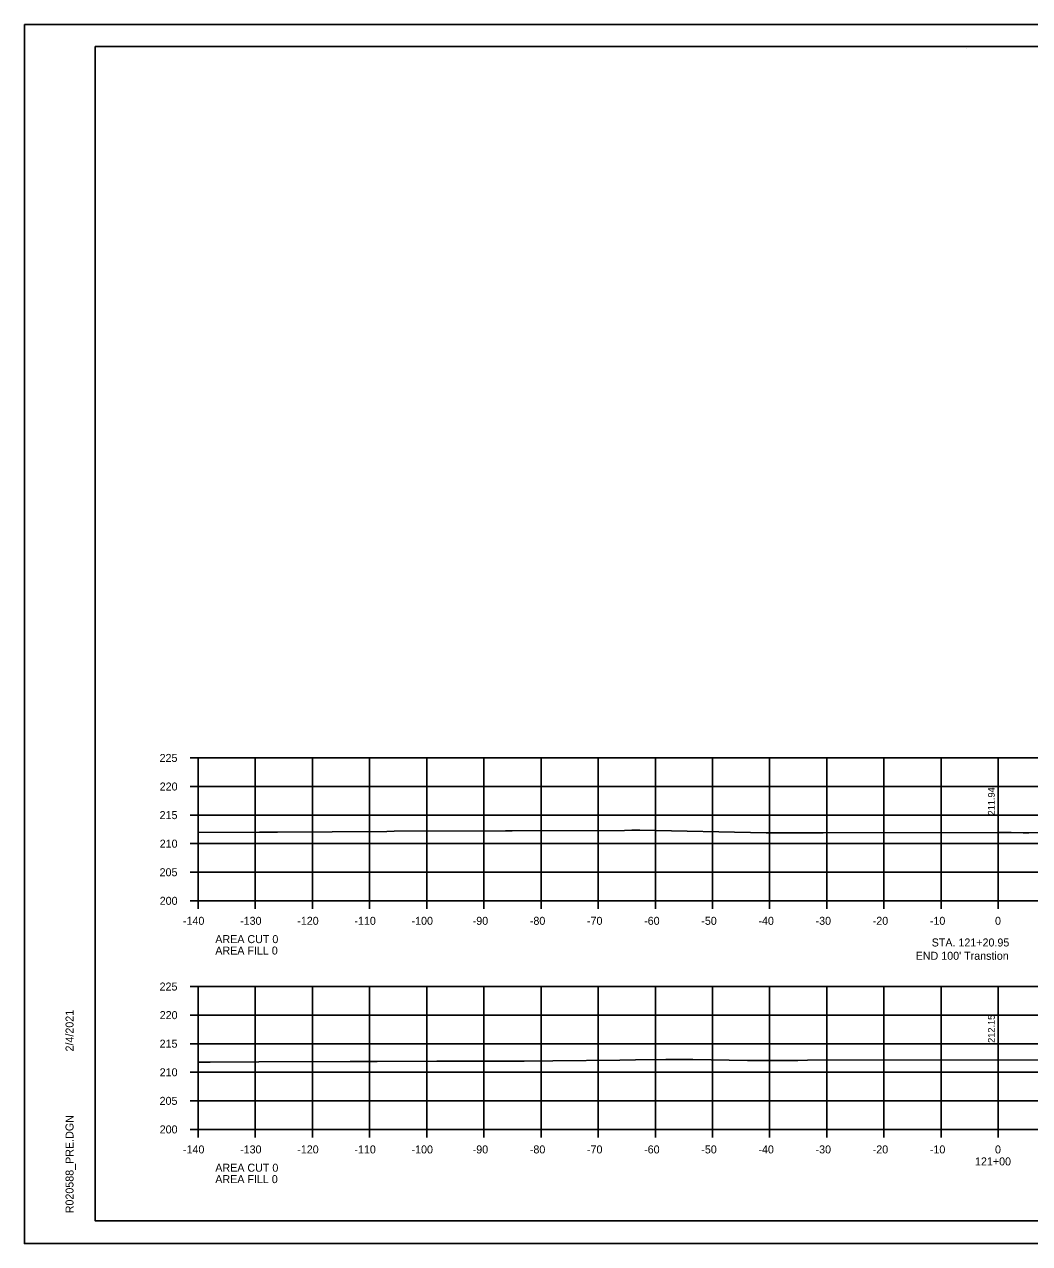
# Model space of a CAD drawing. Extents: x 1368968 to 1369915, y 377395 to 380381.
# Drawn here: x 1369581.4 to 1369757.3, y 380168.1 to 380381.4 of the extents above; entities that cross this region are included whole.
import ezdxf

# ---------------------------------------------------------------- set-up
doc = ezdxf.new("R2010")
doc.units = 0
for name, color, linetype in [('S_BREAKLINE_ANNOT', 7, 'Continuous'), ('S_BRIDGE', 7, 'Continuous'), ('S_BRIDGE_ANNOT', 7, 'Continuous'), ('S_CTL_TABLE', 7, 'Continuous'), ('S_DITCHLINE_ANNOT', 7, 'Continuous'), ('S_DROP_INLET', 7, 'Continuous'), ('S_EXISTING_ALIGNMENT_ANNOT', 7, 'Continuous')]:
    doc.layers.add(name, color=color, linetype=linetype)

msp = doc.modelspace()

# ---------------------------------------------------------------- linework, layer by layer
at = {"layer": 'S_BREAKLINE_ANNOT'}
for p, q in [((1369610.38, 380253.07), (1369611.78, 380253.07)), ((1369611.78, 380228.07), (1369611.78, 380253.07)), ((1369610.38, 380248.07), (1369611.78, 380248.07)), ((1369610.38, 380243.07), (1369611.78, 380243.07)), ((1369610.38, 380238.07), (1369611.78, 380238.07)), ((1369610.38, 380233.07), (1369611.78, 380233.07)), ((1369610.38, 380228.07), (1369611.78, 380228.07)), ((1369611.78, 380228.07), (1369891.78, 380228.07)), ((1369611.78, 380226.67), (1369611.78, 380228.07)), ((1369621.78, 380226.67), (1369621.78, 380228.07)), ((1369631.78, 380226.67), (1369631.78, 380228.07)), ((1369641.78, 380226.67), (1369641.78, 380228.07)), ((1369651.78, 380226.67), (1369651.78, 380228.07)), ((1369661.78, 380226.67), (1369661.78, 380228.07)), ((1369671.78, 380226.67), (1369671.78, 380228.07)), ((1369681.78, 380226.67), (1369681.78, 380228.07)), ((1369691.78, 380226.67), (1369691.78, 380228.07)), ((1369701.78, 380226.67), (1369701.78, 380228.07)), ((1369711.78, 380226.67), (1369711.78, 380228.07)), ((1369721.78, 380226.67), (1369721.78, 380228.07)), ((1369731.78, 380226.67), (1369731.78, 380228.07)), ((1369741.78, 380226.67), (1369741.78, 380228.07)), ((1369751.78, 380226.67), (1369751.78, 380228.07)), ((1369610.38, 380213.07), (1369611.78, 380213.07)), ((1369611.78, 380188.07), (1369611.78, 380213.07)), ((1369610.38, 380208.07), (1369611.78, 380208.07)), ((1369610.38, 380203.07), (1369611.78, 380203.07)), ((1369610.38, 380198.07), (1369611.78, 380198.07)), ((1369610.38, 380193.07), (1369611.78, 380193.07)), ((1369610.38, 380188.07), (1369611.78, 380188.07)), ((1369611.78, 380188.07), (1369891.78, 380188.07)), ((1369611.78, 380186.67), (1369611.78, 380188.07)), ((1369621.78, 380186.67), (1369621.78, 380188.07)), ((1369631.78, 380186.67), (1369631.78, 380188.07)), ((1369641.78, 380186.67), (1369641.78, 380188.07)), ((1369651.78, 380186.67), (1369651.78, 380188.07)), ((1369661.78, 380186.67), (1369661.78, 380188.07)), ((1369671.78, 380186.67), (1369671.78, 380188.07)), ((1369681.78, 380186.67), (1369681.78, 380188.07)), ((1369691.78, 380186.67), (1369691.78, 380188.07)), ((1369701.78, 380186.67), (1369701.78, 380188.07)), ((1369711.78, 380186.67), (1369711.78, 380188.07)), ((1369721.78, 380186.67), (1369721.78, 380188.07)), ((1369731.78, 380186.67), (1369731.78, 380188.07)), ((1369741.78, 380186.67), (1369741.78, 380188.07)), ((1369751.78, 380186.67), (1369751.78, 380188.07))]:
    msp.add_line(p, q, dxfattribs=at)
at = {"layer": 'S_BRIDGE_ANNOT'}
for p, q in [((1369593.78, 380377.53), (1369909.96, 380377.53)), ((1369593.78, 380172.07), (1369593.78, 380377.53)), ((1369746.3, 380377.27), (1369746.3, 380377.27)), ((1369746.3, 380377.27), (1369746.3, 380377.27)), ((1369593.78, 380172.07), (1369593.78, 380172.07)), ((1369909.96, 380172.07), (1369593.78, 380172.07))]:
    msp.add_line(p, q, dxfattribs=at)
at = {"layer": 'S_CTL_TABLE'}
for points in [[(1369611.78, 380240.03), (1369622.49, 380240.09), (1369623.59, 380240.1), (1369625.64, 380240.11), (1369644.79, 380240.22), (1369646.08, 380240.23), (1369665.54, 380240.31), (1369666.74, 380240.31), (1369686.39, 380240.4), (1369687.67, 380240.41), (1369687.96, 380240.42), (1369688.54, 380240.42), (1369688.64, 380240.42), (1369688.82, 380240.42), (1369688.97, 380240.42), (1369689.06, 380240.43), (1369711.16, 380239.94), (1369712.25, 380239.94), (1369713.79, 380239.94), (1369715.28, 380239.95), (1369717.28, 380239.96), (1369718.28, 380239.96), (1369720.16, 380239.95), (1369721.14, 380239.97), (1369751.95, 380240.02), (1369754.07, 380240), (1369756.12, 380239.99), (1369757.13, 380239.98), (1369766.79, 380240.06)], [(1369611.78, 380199.83), (1369613.86, 380199.84), (1369622.41, 380199.89), (1369638.35, 380199.94), (1369643.12, 380199.97), (1369653.52, 380200), (1369658.43, 380200.02), (1369668.8, 380200.04), (1369673.82, 380200.07), (1369685.59, 380200.17), (1369688.28, 380200.26), (1369693.63, 380200.3), (1369694.53, 380200.31), (1369696.15, 380200.32), (1369697.55, 380200.33), (1369698.37, 380200.33), (1369707.88, 380200.12), (1369708.35, 380200.12), (1369711.09, 380200.12), (1369711.78, 380200.12), (1369715.27, 380200.15), (1369715.78, 380200.15), (1369716.72, 380200.14), (1369718.39, 380200.16), (1369770.76, 380200.25)]]:
    msp.add_lwpolyline(points, dxfattribs=at)
at = {"layer": 'S_DITCHLINE_ANNOT'}
for p, q in [((1369611.78, 380253.07), (1369891.78, 380253.07)), ((1369611.78, 380228.07), (1369611.78, 380253.07)), ((1369621.78, 380228.07), (1369621.78, 380253.07)), ((1369631.78, 380228.07), (1369631.78, 380253.07)), ((1369641.78, 380228.07), (1369641.78, 380253.07)), ((1369651.78, 380228.07), (1369651.78, 380253.07)), ((1369661.78, 380228.07), (1369661.78, 380253.07)), ((1369671.78, 380228.07), (1369671.78, 380253.07)), ((1369681.78, 380228.07), (1369681.78, 380253.07)), ((1369691.78, 380228.07), (1369691.78, 380253.07)), ((1369701.78, 380228.07), (1369701.78, 380253.07)), ((1369711.78, 380228.07), (1369711.78, 380253.07)), ((1369721.78, 380228.07), (1369721.78, 380253.07)), ((1369731.78, 380228.07), (1369731.78, 380253.07)), ((1369741.78, 380228.07), (1369741.78, 380253.07)), ((1369751.78, 380228.07), (1369751.78, 380253.07)), ((1369611.78, 380248.07), (1369891.78, 380248.07)), ((1369611.78, 380243.07), (1369891.78, 380243.07)), ((1369611.78, 380238.07), (1369891.78, 380238.07)), ((1369611.78, 380233.07), (1369891.78, 380233.07)), ((1369611.78, 380228.07), (1369891.78, 380228.07)), ((1369611.78, 380213.07), (1369891.78, 380213.07)), ((1369611.78, 380188.07), (1369611.78, 380213.07)), ((1369621.78, 380188.07), (1369621.78, 380213.07)), ((1369631.78, 380188.07), (1369631.78, 380213.07)), ((1369641.78, 380188.07), (1369641.78, 380213.07)), ((1369651.78, 380188.07), (1369651.78, 380213.07)), ((1369661.78, 380188.07), (1369661.78, 380213.07)), ((1369671.78, 380188.07), (1369671.78, 380213.07)), ((1369681.78, 380188.07), (1369681.78, 380213.07)), ((1369691.78, 380188.07), (1369691.78, 380213.07)), ((1369701.78, 380188.07), (1369701.78, 380213.07)), ((1369711.78, 380188.07), (1369711.78, 380213.07)), ((1369721.78, 380188.07), (1369721.78, 380213.07)), ((1369731.78, 380188.07), (1369731.78, 380213.07)), ((1369741.78, 380188.07), (1369741.78, 380213.07)), ((1369751.78, 380188.07), (1369751.78, 380213.07)), ((1369611.78, 380208.07), (1369891.78, 380208.07)), ((1369611.78, 380203.07), (1369891.78, 380203.07)), ((1369611.78, 380198.07), (1369891.78, 380198.07)), ((1369611.78, 380193.07), (1369891.78, 380193.07)), ((1369611.78, 380188.07), (1369891.78, 380188.07))]:
    msp.add_line(p, q, dxfattribs=at)
at = {"layer": 'S_DROP_INLET'}
for p, q in [((1369581.38, 380381.43), (1369914.71, 380381.43)), ((1369581.38, 380168.09), (1369914.71, 380168.09))]:
    msp.add_line(p, q, dxfattribs=at)
for points in [[(1369581.37, 380381.43), (1369914.71, 380381.43), (1369914.71, 380168.09), (1369581.37, 380168.09)], [(1369827.7, 380377.53), (1369827.7, 380367.65), (1369863.43, 380367.65), (1369863.43, 380364.73), (1369886.63, 380364.73), (1369886.63, 380340.4), (1369909.96, 380340.4), (1369909.96, 380172.07), (1369593.78, 380172.07), (1369593.78, 380377.53)]]:
    msp.add_lwpolyline(points, close=True, dxfattribs=at)
at = {"layer": 'S_EXISTING_ALIGNMENT_ANNOT'}
for p, q in [((1369751.78, 380240.02), (1369751.78, 380250.02)), ((1369751.78, 380200.22), (1369751.78, 380210.22))]:
    msp.add_line(p, q, dxfattribs=at)

# ---------------------------------------------------------------- texts
at = {"layer": 'S_BRIDGE'}
for s, p in [('225', (1369605.03, 380252.37)), ('220', (1369605.05, 380247.37)), ('215', (1369605.03, 380242.37)), ('210', (1369605.05, 380237.37)), ('205', (1369605.03, 380232.37)), ('200', (1369605.05, 380227.37)), ('-140', (1369609.12, 380223.87)), ('-130', (1369619.12, 380223.87)), ('-120', (1369629.12, 380223.87)), ('-110', (1369639.12, 380223.87)), ('-100', (1369649.12, 380223.87)), ('-90', (1369659.82, 380223.87)), ('-80', (1369669.82, 380223.87)), ('-70', (1369679.82, 380223.87)), ('-60', (1369689.82, 380223.87)), ('-50', (1369699.82, 380223.87)), ('-40', (1369709.82, 380223.87)), ('-30', (1369719.82, 380223.87)), ('-20', (1369729.82, 380223.87)), ('-10', (1369739.82, 380223.87)), ('0', (1369751.22, 380223.87)), ('AREA CUT 0', (1369614.78, 380220.67)), ('STA. 121+20.95', (1369740.14, 380220.08)), ('AREA FILL 0', (1369614.78, 380218.67)), ("END 100' Transtion", (1369737.34, 380217.75)), ('225', (1369605.03, 380212.37)), ('220', (1369605.05, 380207.37)), ('215', (1369605.03, 380202.37)), ('210', (1369605.05, 380197.37)), ('205', (1369605.03, 380192.37)), ('200', (1369605.05, 380187.37)), ('-140', (1369609.12, 380183.87)), ('-130', (1369619.12, 380183.87)), ('-120', (1369629.12, 380183.87)), ('-110', (1369639.12, 380183.87)), ('-100', (1369649.12, 380183.87)), ('-90', (1369659.82, 380183.87)), ('-80', (1369669.82, 380183.87)), ('-70', (1369679.82, 380183.87)), ('-60', (1369689.82, 380183.87)), ('-50', (1369699.82, 380183.87)), ('-40', (1369709.82, 380183.87)), ('-30', (1369719.82, 380183.87)), ('-20', (1369729.82, 380183.87)), ('-10', (1369739.82, 380183.87)), ('0', (1369751.22, 380183.87)), ('121+00', (1369747.72, 380181.77)), ('AREA CUT 0', (1369614.78, 380180.67)), ('AREA FILL 0', (1369614.78, 380178.67))]:
    msp.add_text(s, height=1.4, dxfattribs=at).set_placement(p)
at = {"layer": 'S_BRIDGE_ANNOT'}
for s, p in [('2/4/2021', (1369589.97, 380201.71)), ('R020588_PRE.DGN', (1369589.97, 380173.4))]:
    msp.add_text(s, height=1.4, rotation=90, dxfattribs=at).set_placement(p)
at = {"layer": 'S_EXISTING_ALIGNMENT_ANNOT'}
for s, p in [('211.94', (1369751.18, 380243.02)), ('212.15', (1369751.18, 380203.22))]:
    msp.add_text(s, height=1.2, rotation=90, dxfattribs=at).set_placement(p)

doc.saveas('drawing.dxf')
